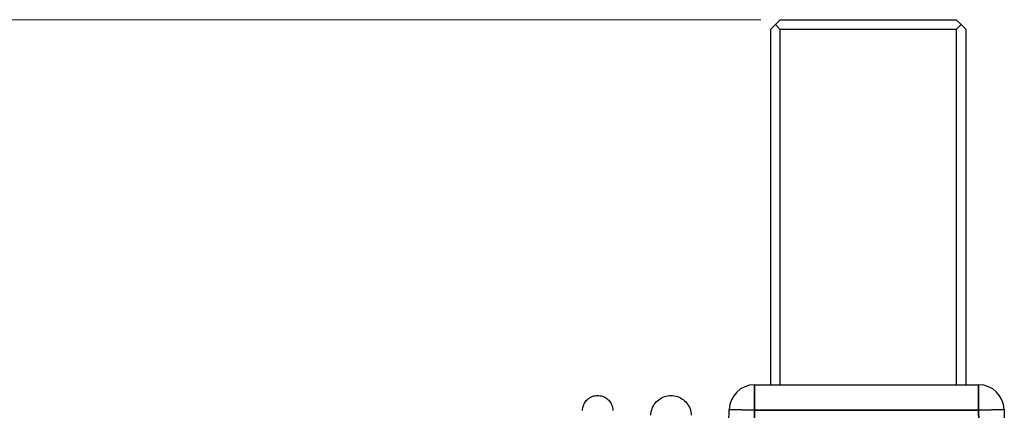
# Model space of a CAD drawing. Header units: millimetres. Extents: x 399 to 6233, y -1870 to 1602.
# Tile 557 of 656: x 5339 to 5390, y 247 to 267. Entities that reach past the tile are written whole.
import ezdxf

# ---------------------------------------------------------------- set-up
doc = ezdxf.new("R2010")
doc.units = ezdxf.units.MM
for name, color, linetype, lineweight in [('AM_5', 3, 'Continuous', 25), ('可見 (ISO)', 7, 'Continuous', 25), ('窄部可見 (ISO)', 7, 'Continuous', 35)]:
    doc.layers.add(name, color=color, linetype=linetype, lineweight=lineweight)
doc.styles.add('尺寸標註', font='romans.shx', dxfattribs={"bigfont": 'CHINESET.SHX'})
doc.dimstyles.new('CNS1$0', dxfattribs={"dimtxt": 2.5, "dimasz": 2.5, "dimexe": 1, "dimexo": 1, "dimgap": 1.5, "dimtad": 1, "dimtoh": 1, "dimdec": 1, "dimdsep": 46, "dimtxsty": '尺寸標註', "dimcen": 0, "dimclrd": 2, "dimclre": 2, "dimclrt": 1, "dimadec": 0, "dimazin": 2, "dimtp": 0.1, "dimtm": 0.1, "dimtfac": 0.71, "dimtdec": 1, "dimtmove": 0, "dimatfit": 0, "dimfxl": 0, "dimlwd": 13, "dimlwe": 13, "dimarcsym": 0})

# ---------------------------------------------------------------- blocks, each defined once
blk = doc.blocks.new('*D299')
at = {"layer": 'AM_5', "color": 2, "lineweight": 13}
for p, q in [((5377.146, 267.198), (5323.262, 267.198)), ((5324.262, 264.698), (5324.262, 169.198)), ((5350.311, 166.698), (5323.262, 166.698))]:
    blk.add_line(p, q, dxfattribs=at)
at = {"layer": 'AM_5', "color": 2, "lineweight": -2}
for points in [[(5323.846, 264.698), (5324.679, 264.698), (5324.262, 267.198)], [(5323.846, 169.198), (5324.679, 169.198), (5324.262, 166.698)]]:
    blk.add_solid(points, dxfattribs=at)
at = {"layer": 'Defpoints', "color": 0, "lineweight": -2}
for p in [(5378.146, 267.198), (5324.262, 166.698), (5351.311, 166.698)]:
    blk.add_point(p, dxfattribs=at)
at = {"layer": 'AM_5', "color": 1, "insert": (5321.512, 216.948), "char_height": 2.5, "attachment_point": 5, "rotation": 90, "style": '尺寸標註'}
blk.add_mtext('100.5', dxfattribs=at)

msp = doc.modelspace()

# ---------------------------------------------------------------- linework, layer by layer
at = {"layer": '可見 (ISO)'}
for p, q in [((5377.896, 266.948), (5377.646, 266.698)), ((5377.896, 266.948), (5378.146, 267.198)), ((5378.146, 266.698), (5377.896, 266.948)), ((5378.146, 267.198), (5387.146, 267.198)), ((5387.396, 266.948), (5387.146, 267.198)), ((5387.396, 266.948), (5387.146, 266.698)), ((5387.646, 266.698), (5387.396, 266.948)), ((5377.646, 266.698), (5377.646, 248.548)), ((5378.146, 248.548), (5378.146, 266.698)), ((5387.146, 266.698), (5378.146, 266.698)), ((5387.146, 266.698), (5387.146, 248.548)), ((5387.646, 248.548), (5387.646, 266.698)), ((5376.834, 248.548), (5388.288, 248.548)), ((5375.521, 246.635), (5375.534, 247.276)), ((5389.588, 247.276), (5389.601, 246.635))]:
    msp.add_line(p, q, dxfattribs=at)
for centre, start, end in [((5376.834, 247.248), 90, 178.8), ((5388.288, 247.248), 1.2, 90)]:
    msp.add_arc(centre, 1.3, start, end, dxfattribs=at)
for points, knots in [([(5368.034, 247.237), (5368.035, 247.32), (5368.051, 247.405), (5368.108, 247.563), (5368.15, 247.638), (5368.254, 247.77), (5368.319, 247.828), (5368.46, 247.92), (5368.539, 247.954), (5368.703, 247.995), (5368.789, 248.003), (5368.957, 247.989), (5369.041, 247.968), (5369.196, 247.902), (5369.269, 247.855), (5369.394, 247.742), (5369.448, 247.675), (5369.53, 247.528), (5369.56, 247.447), (5369.583, 247.322), (5369.588, 247.28), (5369.589, 247.237)], [0, 0, 0, 0, 0.0250428, 0.0250428, 0.0503287, 0.0503287, 0.0756059, 0.0756059, 0.1008834, 0.1008834, 0.1261608, 0.1261608, 0.1514383, 0.1514383, 0.1767157, 0.1767157, 0.2019932, 0.2019932, 0.2272707, 0.2272707, 0.2400159, 0.2400159, 0.2400159, 0.2400159]), ([(5371.528, 246.987), (5371.531, 247.098), (5371.551, 247.21), (5371.627, 247.42), (5371.683, 247.52), (5371.822, 247.696), (5371.907, 247.773), (5372.095, 247.894), (5372.201, 247.94), (5372.418, 247.994), (5372.532, 248.004), (5372.755, 247.986), (5372.867, 247.958), (5373.073, 247.87), (5373.169, 247.808), (5373.336, 247.658), (5373.407, 247.568), (5373.517, 247.373), (5373.556, 247.265), (5373.587, 247.1), (5373.593, 247.043), (5373.594, 246.987)], [0, 0, 0, 0, 0.0333167, 0.0333167, 0.0669019, 0.0669019, 0.1004774, 0.1004774, 0.1340532, 0.1340532, 0.167629, 0.167629, 0.2012048, 0.2012048, 0.2347806, 0.2347806, 0.2683564, 0.2683564, 0.3019323, 0.3019323, 0.3188115, 0.3188115, 0.3188115, 0.3188115])]:
    msp.add_open_spline(points, degree=3, knots=knots, dxfattribs=at)
at = {"layer": '窄部可見 (ISO)'}
for p, q in [((5376.834, 248.548), (5376.834, 247.248)), ((5388.288, 248.548), (5388.288, 247.248)), ((5375.534, 247.276), (5376.834, 247.248)), ((5376.834, 247.248), (5376.822, 246.688)), ((5388.288, 247.248), (5376.834, 247.248)), ((5388.288, 247.248), (5389.588, 247.276)), ((5388.3, 246.688), (5388.288, 247.248))]:
    msp.add_line(p, q, dxfattribs=at)

# ---------------------------------------------------------------- dimensions: what is measured, and where the dimension line sits
at = {"layer": 'AM_5'}
dim = msp.add_linear_dim(base=(5324.262, 166.698), p1=(5378.146, 267.198), p2=(5351.311, 166.698), angle=90, dimstyle='CNS1$0', dxfattribs=at)
dim.commit()
dim.dimension.update_dxf_attribs({"geometry": '*D299', "text_midpoint": (5321.512, 216.948)})

doc.saveas('drawing.dxf')
